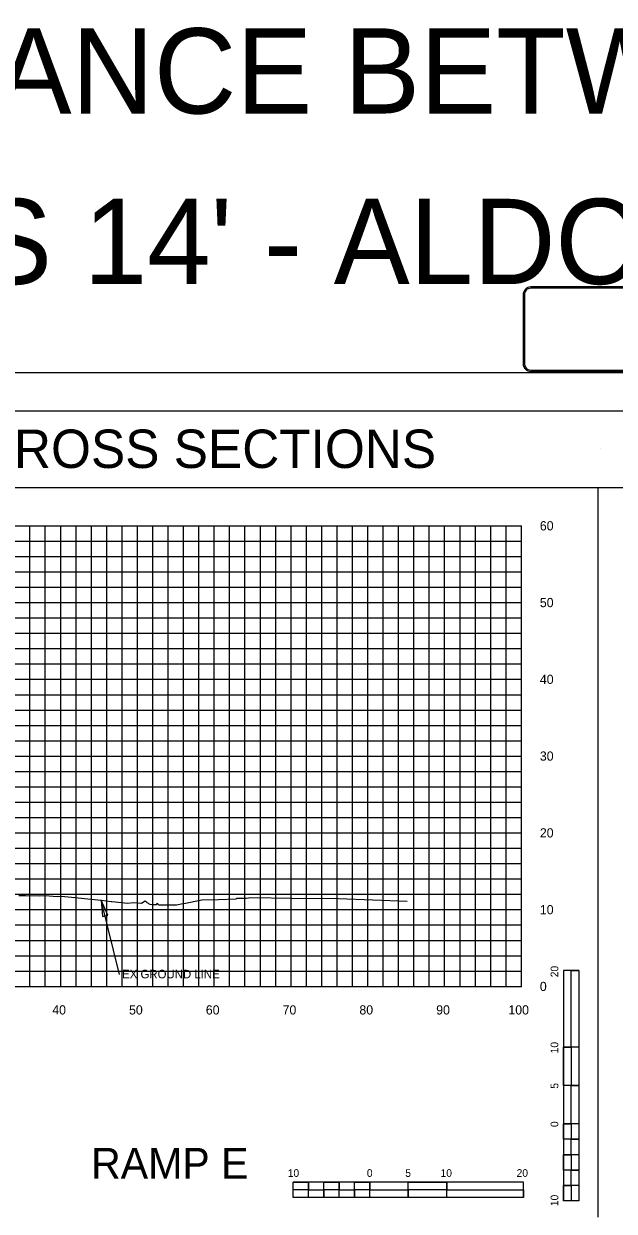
# Model space of a CAD drawing. Extents: x 1797809 to 2198143, y 249608 to 1237864.
# Drawn here: x 2195304 to 2195380.9, y 1237228.8 to 1237383.5 of the extents above; entities that cross this region are included whole.
import ezdxf

# ---------------------------------------------------------------- set-up
doc = ezdxf.new("R2010")
doc.units = 0
for name, color, linetype in [('10', 7, 'Continuous'), ('29', 7, 'Continuous'), ('3', 7, 'Continuous'), ('31', 7, 'Continuous'), ('60', 7, 'Continuous'), ('DESIGN - SHEET - Light Grid', 7, 'Continuous'), ('EPTEXT', 7, 'Continuous'), ('GSCOLORFILL', 7, 'Continuous'), ('GSDIMS', 7, 'Continuous'), ('GSOUTLINE', 7, 'Continuous'), ('GSSHT', 7, 'Continuous'), ('Level 1', 7, 'Continuous'), ('Level 33', 7, 'Continuous'), ('Level 45', 7, 'Continuous'), ('Level 55', 7, 'Continuous')]:
    doc.layers.add(name, color=color, linetype=linetype)

# ---------------------------------------------------------------- blocks, each defined once
blk = doc.blocks.new('SC47208')
at = {"layer": '29'}
blk.add_line((0, 0), (0, 0), dxfattribs=at)

msp = doc.modelspace()

# ---------------------------------------------------------------- linework, layer by layer
at = {"layer": '29'}
for p, q in [((2195374.26, 1237260.19), (2195374.26, 1237230.19)), ((2195376.26, 1237260.19), (2195374.26, 1237260.19)), ((2195376.26, 1237260.19), (2195376.26, 1237250.19)), ((2195376.26, 1237260.19), (2195376.26, 1237230.19)), ((2195375.26, 1237250.19), (2195374.26, 1237250.19)), ((2195376.26, 1237250.19), (2195374.26, 1237250.19)), ((2195375.26, 1237250.19), (2195375.26, 1237245.19)), ((2195376.26, 1237245.19), (2195374.26, 1237245.19)), ((2195376.26, 1237245.19), (2195375.26, 1237245.19)), ((2195376.26, 1237245.19), (2195376.26, 1237240.19)), ((2195375.26, 1237240.19), (2195374.26, 1237240.19)), ((2195376.26, 1237240.19), (2195374.26, 1237240.19)), ((2195375.26, 1237240.19), (2195375.26, 1237238.19)), ((2195376.26, 1237238.19), (2195375.26, 1237238.19)), ((2195376.26, 1237238.19), (2195376.26, 1237236.19)), ((2195375.26, 1237236.19), (2195374.26, 1237236.19)), ((2195375.26, 1237236.19), (2195375.26, 1237234.19)), ((2195376.26, 1237234.19), (2195375.26, 1237234.19)), ((2195376.26, 1237234.19), (2195376.26, 1237232.19)), ((2195369.05, 1237232.63), (2195339.05, 1237232.63)), ((2195339.05, 1237230.63), (2195339.05, 1237232.63)), ((2195341.05, 1237231.63), (2195341.05, 1237232.63)), ((2195345.05, 1237231.63), (2195345.05, 1237232.63)), ((2195349.05, 1237231.63), (2195349.05, 1237232.63)), ((2195349.05, 1237230.63), (2195349.05, 1237232.63)), ((2195354.05, 1237230.63), (2195354.05, 1237232.63)), ((2195359.05, 1237231.63), (2195359.05, 1237232.63)), ((2195359.05, 1237230.63), (2195359.05, 1237232.63)), ((2195369.05, 1237230.63), (2195369.05, 1237232.63)), ((2195375.26, 1237232.19), (2195374.26, 1237232.19)), ((2195375.26, 1237232.19), (2195375.26, 1237230.19)), ((2195341.05, 1237231.63), (2195339.05, 1237231.63)), ((2195369.05, 1237230.63), (2195339.05, 1237230.63)), ((2195343.05, 1237230.63), (2195341.05, 1237230.63)), ((2195343.05, 1237230.63), (2195343.05, 1237231.63)), ((2195345.05, 1237231.63), (2195343.05, 1237231.63)), ((2195347.05, 1237230.63), (2195345.05, 1237230.63)), ((2195347.05, 1237230.63), (2195347.05, 1237231.63)), ((2195349.05, 1237231.63), (2195347.05, 1237231.63)), ((2195354.05, 1237230.63), (2195349.05, 1237230.63)), ((2195354.05, 1237230.63), (2195354.05, 1237231.63)), ((2195359.05, 1237231.63), (2195354.05, 1237231.63)), ((2195369.05, 1237230.63), (2195359.05, 1237230.63)), ((2195376.26, 1237230.19), (2195374.26, 1237230.19))]:
    msp.add_line(p, q, dxfattribs=at)
for points in [[(2195375.26, 1237250.19), (2195375.26, 1237260.19), (2195376.26, 1237260.19), (2195376.26, 1237250.19)], [(2195374.26, 1237245.19), (2195374.26, 1237250.19), (2195375.26, 1237250.19), (2195375.26, 1237245.19)], [(2195375.26, 1237240.19), (2195375.26, 1237245.19), (2195376.26, 1237245.19), (2195376.26, 1237240.19)], [(2195374.26, 1237238.19), (2195374.26, 1237240.19), (2195375.26, 1237240.19), (2195375.26, 1237238.19)], [(2195375.26, 1237236.19), (2195375.26, 1237238.19), (2195376.26, 1237238.19), (2195376.26, 1237236.19)], [(2195374.26, 1237234.19), (2195374.26, 1237236.19), (2195375.26, 1237236.19), (2195375.26, 1237234.19)], [(2195375.26, 1237232.19), (2195375.26, 1237234.19), (2195376.26, 1237234.19), (2195376.26, 1237232.19)], [(2195339.05, 1237232.63), (2195341.05, 1237232.63), (2195341.05, 1237231.63), (2195339.05, 1237231.63)], [(2195343.05, 1237232.63), (2195345.05, 1237232.63), (2195345.05, 1237231.63), (2195343.05, 1237231.63)], [(2195347.05, 1237232.63), (2195349.05, 1237232.63), (2195349.05, 1237231.63), (2195347.05, 1237231.63)], [(2195354.05, 1237232.63), (2195359.05, 1237232.63), (2195359.05, 1237231.63), (2195354.05, 1237231.63)], [(2195374.26, 1237230.19), (2195374.26, 1237232.19), (2195375.26, 1237232.19), (2195375.26, 1237230.19)], [(2195341.05, 1237231.63), (2195343.05, 1237231.63), (2195343.05, 1237230.63), (2195341.05, 1237230.63)], [(2195345.05, 1237231.63), (2195347.05, 1237231.63), (2195347.05, 1237230.63), (2195345.05, 1237230.63)], [(2195349.05, 1237231.63), (2195354.05, 1237231.63), (2195354.05, 1237230.63), (2195349.05, 1237230.63)], [(2195359.05, 1237231.63), (2195369.05, 1237231.63), (2195369.05, 1237230.63), (2195359.05, 1237230.63)]]:
    msp.add_lwpolyline(points, close=True, dxfattribs=at)
at = {"layer": '3'}
for p, q in [((2195378.78, 1237228.05), (2195378.78, 1237323.05)), ((2195316.45, 1237259.66), (2195314.05, 1237269.34))]:
    msp.add_line(p, q, dxfattribs=at)
at = {"layer": '60'}
for p, q in [((2195368.78, 1237258.11), (2195368.78, 1237318.11)), ((2195368.84, 1237298.11), (2195368.78, 1237298.11)), ((2195368.84, 1237288.11), (2195368.78, 1237288.11)), ((2195368.84, 1237278.11), (2195368.78, 1237278.11)), ((2195368.84, 1237268.11), (2195368.78, 1237268.11)), ((2195238.78, 1237258.11), (2195368.78, 1237258.11)), ((2195308.78, 1237258.05), (2195308.78, 1237258.11)), ((2195318.78, 1237258.05), (2195318.78, 1237258.11)), ((2195328.78, 1237258.05), (2195328.78, 1237258.11)), ((2195338.78, 1237258.05), (2195338.78, 1237258.11)), ((2195348.78, 1237258.05), (2195348.78, 1237258.11)), ((2195358.78, 1237258.05), (2195358.78, 1237258.11)), ((2195368.78, 1237258.05), (2195368.78, 1237258.11)), ((2195368.84, 1237258.11), (2195368.78, 1237258.11))]:
    msp.add_line(p, q, dxfattribs=at)
at = {"layer": 'DESIGN - SHEET - Light Grid'}
msp.add_lwpolyline([(2195303.34, 1237269.95), (2195304.19, 1237269.94), (2195305.98, 1237269.92), (2195306.81, 1237269.93), (2195307.3, 1237269.92), (2195308.34, 1237269.83), (2195308.5, 1237269.87), (2195309.34, 1237269.84), (2195314.05, 1237269.34), (2195315.35, 1237269.19), (2195315.45, 1237269.19), (2195317.54, 1237268.94), (2195318.28, 1237269.02), (2195319.31, 1237268.94), (2195319.78, 1237269.24), (2195319.97, 1237269.12), (2195320.02, 1237269.03), (2195320.38, 1237268.81), (2195320.65, 1237268.78), (2195321.25, 1237268.77), (2195321.26, 1237268.77), (2195321.26, 1237268.78), (2195321.37, 1237268.94), (2195321.41, 1237268.78), (2195321.57, 1237268.74), (2195322.15, 1237268.74), (2195323.85, 1237268.74), (2195324.69, 1237268.9), (2195324.83, 1237268.92), (2195327.17, 1237269.39), (2195329.31, 1237269.44), (2195331.63, 1237269.52), (2195331.7, 1237269.62), (2195332.92, 1237269.6), (2195333.56, 1237269.69), (2195338.88, 1237269.62), (2195344.94, 1237269.56), (2195353.88, 1237269.22)], dxfattribs=at)
at = {"layer": 'GSCOLORFILL'}
msp.add_lwpolyline([(2195216.29, 1237123.04), (2195538.79, 1237123.04), (2195538.79, 1237333.04), (2195216.29, 1237333.04)], close=True, dxfattribs=at)
at = {"layer": 'GSDIMS'}
msp.add_lwpolyline([(2195314.05, 1237269.34), (2195314.22, 1237267.21), (2195314.9, 1237267.39)], close=True, dxfattribs=at)
at = {"layer": 'GSOUTLINE'}
for p, q in [((2195369, 1237348.22), (2195369, 1237339.22)), ((2195369.17, 1237348.22), (2195369.17, 1237339.22)), ((2195389.5, 1237349.22), (2195370, 1237349.22)), ((2195389.5, 1237349.05), (2195370, 1237349.05)), ((2195370, 1237338.39), (2195389.5, 1237338.39)), ((2195370, 1237338.22), (2195389.5, 1237338.22))]:
    msp.add_line(p, q, dxfattribs=at)
for centre, major_axis, start_param, end_param in [((2195370, 1237348.22), (1, 0), 1.570796, 3.141593), ((2195370, 1237348.22), (0.833, 0), 1.570796, 3.141593), ((2195370, 1237339.22), (1, 0), 3.141593, 4.712389), ((2195370, 1237339.22), (0.833, 0), 3.141593, 4.712389)]:
    msp.add_ellipse(centre, major_axis=major_axis, ratio=0.999829, start_param=start_param, end_param=end_param, dxfattribs=at)
at = {"layer": 'GSSHT'}
for p, q in [((2195238.78, 1237318.11), (2195368.78, 1237318.11)), ((2195304.78, 1237258.11), (2195304.78, 1237318.11)), ((2195306.78, 1237258.11), (2195306.78, 1237318.11)), ((2195308.78, 1237258.11), (2195308.78, 1237318.11)), ((2195310.78, 1237258.11), (2195310.78, 1237318.11)), ((2195312.78, 1237258.11), (2195312.78, 1237318.11)), ((2195314.78, 1237258.11), (2195314.78, 1237318.11)), ((2195316.78, 1237258.11), (2195316.78, 1237318.11)), ((2195318.78, 1237258.11), (2195318.78, 1237318.11)), ((2195320.78, 1237258.11), (2195320.78, 1237318.11)), ((2195322.78, 1237258.11), (2195322.78, 1237318.11)), ((2195324.78, 1237258.11), (2195324.78, 1237318.11)), ((2195326.78, 1237258.11), (2195326.78, 1237318.11)), ((2195328.78, 1237258.11), (2195328.78, 1237318.11)), ((2195330.78, 1237258.11), (2195330.78, 1237318.11)), ((2195332.78, 1237258.11), (2195332.78, 1237318.11)), ((2195334.78, 1237258.11), (2195334.78, 1237318.11)), ((2195336.78, 1237258.11), (2195336.78, 1237318.11)), ((2195338.78, 1237258.11), (2195338.78, 1237318.11)), ((2195340.78, 1237258.11), (2195340.78, 1237318.11)), ((2195342.78, 1237258.11), (2195342.78, 1237318.11)), ((2195344.78, 1237258.11), (2195344.78, 1237318.11)), ((2195346.78, 1237258.11), (2195346.78, 1237318.11)), ((2195348.78, 1237258.11), (2195348.78, 1237318.11)), ((2195350.78, 1237258.11), (2195350.78, 1237318.11)), ((2195352.78, 1237258.11), (2195352.78, 1237318.11)), ((2195354.78, 1237258.11), (2195354.78, 1237318.11)), ((2195356.78, 1237258.11), (2195356.78, 1237318.11)), ((2195358.78, 1237258.11), (2195358.78, 1237318.11)), ((2195360.78, 1237258.11), (2195360.78, 1237318.11)), ((2195362.78, 1237258.11), (2195362.78, 1237318.11)), ((2195364.78, 1237258.11), (2195364.78, 1237318.11)), ((2195366.78, 1237258.11), (2195366.78, 1237318.11)), ((2195368.78, 1237258.11), (2195368.78, 1237318.11)), ((2195238.78, 1237316.11), (2195368.78, 1237316.11)), ((2195238.78, 1237314.11), (2195368.78, 1237314.11)), ((2195238.78, 1237312.11), (2195368.78, 1237312.11)), ((2195238.78, 1237310.11), (2195368.78, 1237310.11)), ((2195238.78, 1237308.11), (2195368.78, 1237308.11)), ((2195238.78, 1237306.11), (2195368.78, 1237306.11)), ((2195238.78, 1237304.11), (2195368.78, 1237304.11)), ((2195238.78, 1237302.11), (2195368.78, 1237302.11)), ((2195238.78, 1237300.11), (2195368.78, 1237300.11)), ((2195238.78, 1237298.11), (2195368.78, 1237298.11)), ((2195238.78, 1237296.11), (2195368.78, 1237296.11)), ((2195238.78, 1237294.11), (2195368.78, 1237294.11)), ((2195238.78, 1237292.11), (2195368.78, 1237292.11)), ((2195238.78, 1237290.11), (2195368.78, 1237290.11)), ((2195238.78, 1237288.11), (2195368.78, 1237288.11)), ((2195238.78, 1237286.11), (2195368.78, 1237286.11)), ((2195238.78, 1237284.11), (2195368.78, 1237284.11)), ((2195238.78, 1237282.11), (2195368.78, 1237282.11)), ((2195238.78, 1237280.11), (2195368.78, 1237280.11)), ((2195238.78, 1237278.11), (2195368.78, 1237278.11)), ((2195238.78, 1237276.11), (2195368.78, 1237276.11)), ((2195238.78, 1237274.11), (2195368.78, 1237274.11)), ((2195238.78, 1237272.11), (2195368.78, 1237272.11)), ((2195238.78, 1237270.11), (2195368.78, 1237270.11)), ((2195238.78, 1237268.11), (2195368.78, 1237268.11)), ((2195238.78, 1237266.11), (2195368.78, 1237266.11)), ((2195238.78, 1237264.11), (2195368.78, 1237264.11)), ((2195238.78, 1237262.11), (2195368.78, 1237262.11)), ((2195238.78, 1237260.11), (2195368.78, 1237260.11)), ((2195238.78, 1237258.11), (2195368.78, 1237258.11))]:
    msp.add_line(p, q, dxfattribs=at)
msp.add_lwpolyline([(2195203.79, 1237118.04), (2195543.79, 1237118.04), (2195543.79, 1237338.04), (2195203.79, 1237338.04)], close=True, dxfattribs=at)
at = {"layer": 'Level 45'}
msp.add_lwpolyline([(2195228.78, 1237133.05), (2195528.78, 1237133.05), (2195528.78, 1237323.05), (2195228.78, 1237323.05)], close=True, dxfattribs=at)

# ---------------------------------------------------------------- block references
at = {"layer": 'EPTEXT', "xscale": 0.20000000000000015, "yscale": 0.20000000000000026, "rotation": -116.41666666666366}
msp.add_blockref('SC47208', (2195379.1, 1237328.23), dxfattribs=at)
msp.add_blockref('SC47208', (2195379.1, 1237328.23), dxfattribs=at)

# ---------------------------------------------------------------- texts
at = {"layer": '10'}
for s, p in [('40', (2195307.68, 1237254.45)), ('50', (2195317.68, 1237254.45)), ('60', (2195327.68, 1237254.45)), ('70', (2195337.68, 1237254.45)), ('80', (2195347.68, 1237254.45)), ('90', (2195357.68, 1237254.45)), ('100', (2195367.08, 1237254.45))]:
    msp.add_text(s, height=1.2, dxfattribs=at).set_placement(p)
at = {"layer": '29'}
for s, height, rotation, p in [('20', 0.999, 90.0572, (2195373.58, 1237259.3)), ('10', 0.999, 90.0572, (2195373.58, 1237249.39)), ('5', 1, 90.0572, (2195373.58, 1237244.78)), ('0', 1, 90.0572, (2195373.58, 1237239.79)), ('10', 0.999, 0.0572, (2195338.35, 1237233.3)), ('0', 1, 0.0572, (2195348.65, 1237233.3)), ('5', 0.999, 0.0572, (2195353.65, 1237233.3)), ('10', 0.999, 0.0572, (2195358.25, 1237233.3)), ('20', 0.999, 0.0572, (2195368.15, 1237233.3)), ('10', 0.999, 90.0572, (2195373.58, 1237229.49))]:
    msp.add_text(s, height=height, rotation=rotation, dxfattribs=at).set_placement(p)
at = {"layer": '31'}
for s, p in [('60', (2195371.18, 1237317.51)), ('50', (2195371.18, 1237307.51)), ('40', (2195371.18, 1237297.51)), ('30', (2195371.18, 1237287.51)), ('20', (2195371.18, 1237277.51)), ('10', (2195371.18, 1237267.51)), ('0', (2195371.18, 1237257.51))]:
    msp.add_text(s, height=1.2, dxfattribs=at).set_placement(p)
at = {"layer": 'Level 1'}
msp.add_text('              SIGN CROSS SECTIONS               ', height=4.9995, rotation=360, dxfattribs=at).set_placement((2195253.66, 1237325.64))
at = {"layer": 'Level 33'}
msp.add_text('RAMP E', height=3.998, rotation=360, dxfattribs=at).set_placement((2195312.74, 1237233.07))
at = {"layer": 'Level 55'}
for s, height, p in [('2) SPECIAL DESIGN POSTS ARE NEEDED BECAUSE THE DISTANCE BETWEEN THE BOTTOM OF THE CENTER', 11.1046, (2194857.18, 1237371.81)), ("  OF THE SIGN AND TOP OF THE EXISTING GROUND EXCEEDS 14' - ALDOT 1202", 11.1046, (2194857.18, 1237349.6)), ('EX GROUND LINE', 1.1105, (2195316.78, 1237259.16))]:
    msp.add_text(s, height=height, dxfattribs=at).set_placement(p)

doc.saveas('drawing.dxf')
